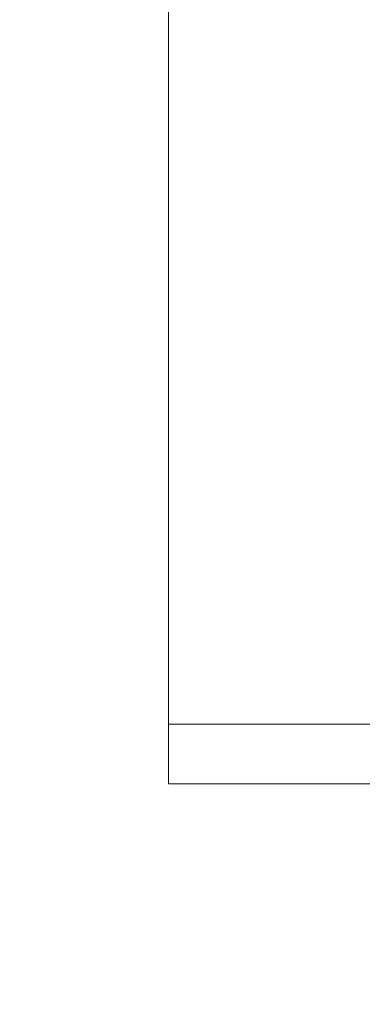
# Model space of a CAD drawing. Header units: millimetres. Extents: x -1970 to 61924, y -58230 to 6847.
# Tile 707 of 925: x 26750 to 26796, y 970 to 1103. Entities that reach past the tile are written whole.
import ezdxf

# ---------------------------------------------------------------- set-up
doc = ezdxf.new("R2010")
doc.units = ezdxf.units.MM
doc.layers.add('COTAS_P', color=1, linetype='Continuous', lineweight=0)
doc.layers.add('lateral_C05', color=7, linetype='Continuous', lineweight=0)
doc.dimstyles.new('R19_100', dxfattribs={"dimtxt": 250, "dimasz": 150, "dimexe": 150, "dimexo": 80, "dimgap": 100, "dimtad": 1, "dimtih": 1, "dimtoh": 1, "dimdsep": 46, "dimcen": 0.09, "dimadec": 0, "dimazin": 0, "dimtfac": 1, "dimtdec": 4, "dimtofl": 0, "dimtmove": 0, "dimatfit": 3, "dimfxl": 1, "dimtolj": 1, "dimtzin": 0, "dimarcsym": 0})

# ---------------------------------------------------------------- blocks, each defined once
blk = doc.blocks.new('DIM_R26_9')
at = {"layer": 'COTAS_P'}
for p, q in [((26750.07, 1241), (27150.07, 1241)), ((27150.07, 1241), (27105.07, 1091)), ((27150.07, 0), (27150.07, 1241)), ((27150.07, 1241), (27195.07, 1091)), ((27150.07, 0), (27105.07, 150)), ((27150.07, 0), (27195.07, 150)), ((26750.07, 0), (27150.07, 0))]:
    blk.add_line(p, q, dxfattribs=at)
blk.add_text('1241 P', height=250, rotation=90, dxfattribs=at).set_placement((27050.07, 620.5))
blk = doc.blocks.new('DIM_R26_27')
at = {"layer": 'COTAS_P'}
for p, q in [((26795.07, 1320), (27495.07, 1320)), ((27495.07, 1320), (27450.07, 1170)), ((27495.07, 0), (27495.07, 1320)), ((27495.07, 1320), (27540.07, 1170)), ((27495.07, 0), (27450.07, 150)), ((27495.07, 0), (27540.07, 150)), ((26795.07, 0), (27495.07, 0))]:
    blk.add_line(p, q, dxfattribs=at)
blk.add_text('1320 P', height=250, rotation=90, dxfattribs=at).set_placement((27395.07, 660))

msp = doc.modelspace()

# ---------------------------------------------------------------- linework, layer by layer
at = {"layer": 'lateral_C05'}
for p, q in [((26770.067, 1196.5), (26770.067, 1008)), ((26770.067, 1008), (26810.067, 1008)), ((26770.067, 1008), (26770.067, 1000)), ((26770.067, 1000), (26810.067, 1000))]:
    msp.add_line(p, q, dxfattribs=at)

# ---------------------------------------------------------------- dimensions: what is measured, and where the dimension line sits
at = {"layer": 'COTAS_P'}
for p1, p2, distance, picture, middle in [((26795.067, 0), (26795.067, 1320), -700, 'DIM_R26_27', (27495.067, 660)), ((26750.067, 0), (26750.067, 1241), -400, 'DIM_R26_9', (27150.067, 620.5))]:
    dim = msp.add_aligned_dim(p1=p1, p2=p2, distance=distance, text='<> P', dimstyle='R19_100', dxfattribs=at)
    dim.commit()
    dim.dimension.update_dxf_attribs({"geometry": picture, "text_midpoint": middle})

doc.saveas('drawing.dxf')
